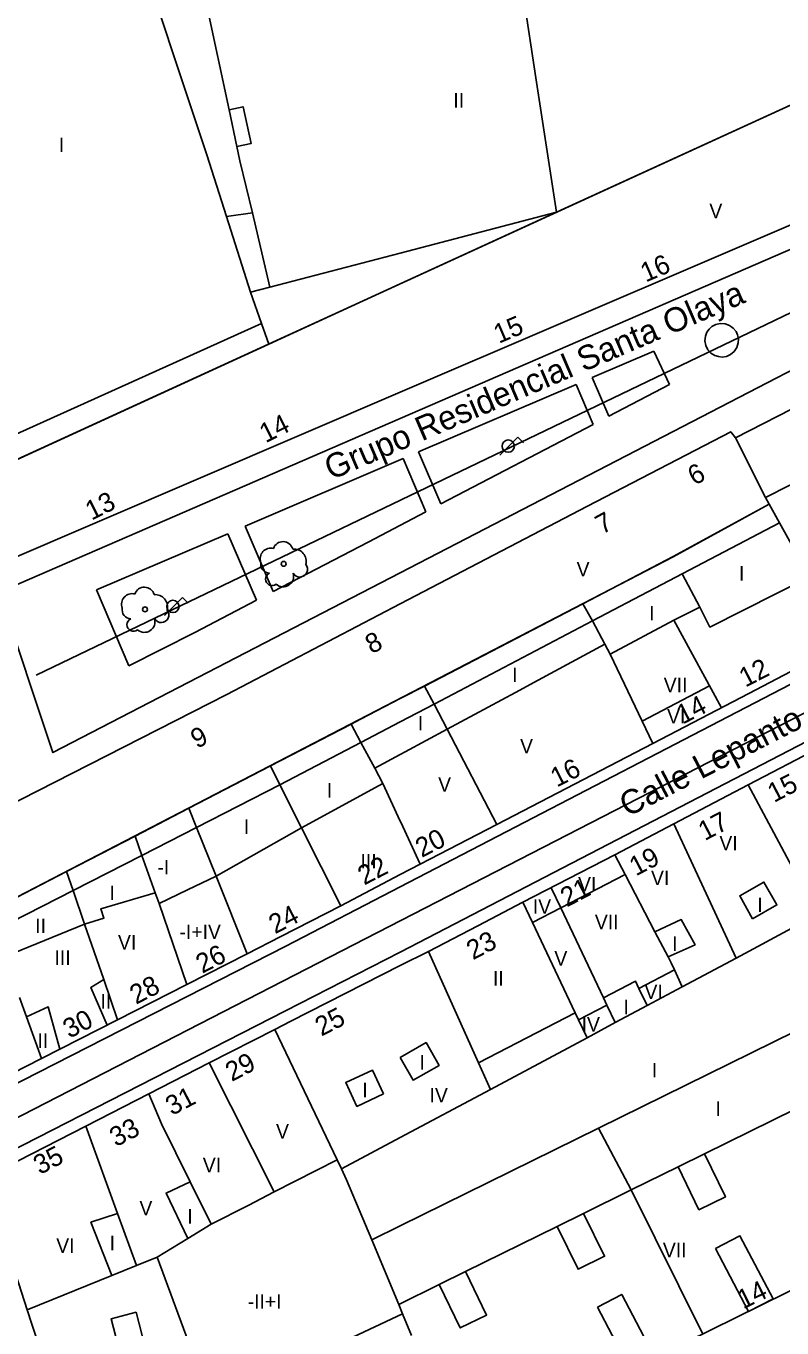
# Model space of a CAD drawing. Extents: x 282771 to 285132, y 4823109 to 4825496.
# Drawn here: x 282852.4 to 282930.6, y 4824148.8 to 4824283.6 of the extents above; entities that cross this region are included whole.
import ezdxf

# ---------------------------------------------------------------- set-up
doc = ezdxf.new("R2010")
doc.units = 0
for name, color, linetype in [('ACERA-BORDILLO', 7, 'Continuous'), ('ACERA-INTERIOR', 7, 'Continuous'), ('ARBOL', 7, 'Continuous'), ('CALLE-EJE', 7, 'Continuous'), ('CALLE-TEXTO', 7, 'Continuous'), ('EDIFICIO', 7, 'Continuous'), ('FAROLA', 7, 'Continuous'), ('INTERIOR-EDIFICIO', 7, 'Continuous'), ('MEDIANERA', 7, 'Continuous'), ('NUM-LOCAL', 7, 'Continuous'), ('NUM-PORTAL', 7, 'Continuous'), ('TXT-ALTURA-EDIFICIO', 7, 'Continuous'), ('URBANIZACION-AREA', 7, 'Continuous'), ('ZONA-VERDE', 7, 'Continuous')]:
    doc.layers.add(name, color=color, linetype=linetype)

msp = doc.modelspace()

# ---------------------------------------------------------------- linework, layer by layer
at = {"layer": 'ACERA-BORDILLO'}
for points in [[(282992.5, 4824180.94), (282993.37, 4824190.33), (282995.6, 4824220.56), (282996.65, 4824235.62), (282996.65, 4824236.13), (282996.59, 4824236.66), (282996.45, 4824237.18), (282996.24, 4824237.68), (282995.97, 4824238.14), (282995.64, 4824238.57), (282995.26, 4824238.93), (282994.86, 4824239.24), (282994.41, 4824239.5), (282993.92, 4824239.7), (282993.4, 4824239.83), (282992.87, 4824239.89), (282992.32, 4824239.89), (282991.79, 4824239.81), (282991.29, 4824239.66), (282990.82, 4824239.45), (282978.04, 4824232.83), (282891.09, 4824187.71), (282879.21, 4824181.65), (282849.03, 4824166.2)], [(282944.45, 4824222.18), (282937.91, 4824218.79), (282891.09, 4824194.48), (282879.24, 4824188.33), (282848.49, 4824172.66)]]:
    msp.add_lwpolyline(points, dxfattribs=at)
at = {"layer": 'ACERA-INTERIOR'}
msp.add_lwpolyline([(282945.21, 4824266.45), (282891.09, 4824242.98), (282849.58, 4824224.99), (282855.13, 4824208.39), (282891.09, 4824227.01), (282969.98, 4824267.86)], dxfattribs=at)
at = {"layer": 'ARBOL'}
for centre in [(282879.02, 4824227.93), (282864.67, 4824223.21)]:
    msp.add_circle(centre, 0.255, dxfattribs=at)
for centre, radius, start, end in [((282877.69, 4824228.46), 1.1, 75.4318, 200.5561), ((282878.95, 4824229.19), 1.04, 15.6423, 161.3843), ((282880.08, 4824228.19), 1.27, 345.0327, 95.7993), ((282877.58, 4824227.89), 0.935, 168.599, 268.1324), ((282880.69, 4824227.36), 0.797, 208.9625, 38.991), ((282877.82, 4824226.34), 0.672, 113.7367, 309.4725), ((282878.96, 4824226.64), 1.09, 228.9545, 17.928), ((282864.6, 4824224.47), 1.04, 15.6423, 161.3843), ((282863.34, 4824223.74), 1.1, 75.4318, 200.5561), ((282865.73, 4824223.47), 1.27, 345.0327, 95.7993), ((282863.23, 4824223.17), 0.935, 168.599, 268.1324), ((282866.34, 4824222.64), 0.797, 208.9625, 38.991), ((282863.47, 4824221.62), 0.672, 113.7367, 309.4725), ((282864.61, 4824221.92), 1.09, 228.9545, 17.928)]:
    msp.add_arc(centre, radius, start, end, dxfattribs=at)
at = {"layer": 'CALLE-EJE'}
for points in [[(282853.39, 4824216.39), (282952.66, 4824264.1), (282948.79, 4824295.55), (282942.69, 4824333.86)], [(283000.36, 4824247.16), (282843.32, 4824166.43)]]:
    msp.add_lwpolyline(points, dxfattribs=at)
at = {"layer": 'EDIFICIO'}
for points in [[(282898.88, 4824321.47), (282912.62, 4824323.09), (282940.34, 4824326.38), (282943.34, 4824301.67), (282937.27, 4824300.9), (282938.01, 4824295.55), (282940.25, 4824279.36), (282936, 4824277.51), (282940.61, 4824266.92), (282891.09, 4824245.69), (282839.26, 4824223.47), (282829.68, 4824220.08), (282826.38, 4824230.32), (282817.73, 4824256.93), (282808.88, 4824283.89), (282805.06, 4824295.55), (282801.62, 4824306.06), (282803.87, 4824310.07), (282873.52, 4824318.47), (282891.09, 4824320.54), (282898.88, 4824321.47)], [(282910.47, 4824233.91), (282925.29, 4824241.6), (282925.77, 4824240.97), (282933.06, 4824244.71), (282932.68, 4824245.41), (282957.8, 4824258.42), (282976.61, 4824268.18), (282977.06, 4824275.45), (282974.4, 4824275.6), (282974.97, 4824284.32)], [(282936.25, 4824238.51), (282928.9, 4824234.78), (282929.28, 4824234.09), (282935.97, 4824222.04)], [(282844.68, 4824199.89), (282873.13, 4824214.41), (282891.09, 4824223.78), (282910.47, 4824233.91)], [(282937.31, 4824219.8), (282927.17, 4824214.51), (282917.22, 4824209.34), (282901.07, 4824200.94), (282893.14, 4824196.82), (282891.09, 4824195.75), (282884.93, 4824192.51), (282878.72, 4824189.33), (282875.24, 4824187.56), (282869, 4824184.38), (282861.82, 4824180.72), (282853.94, 4824176.71), (282847.84, 4824173.6)], [(282897.2, 4824135.74), (282946.78, 4824160.2), (282959.97, 4824166.84), (282960.01, 4824166.86), (282942.69, 4824201.24), (282940.01, 4824199.89), (282935.28, 4824209.3), (282934.51, 4824208.9), (282927.1, 4824205.03), (282919.4, 4824201), (282913.28, 4824197.81), (282903.79, 4824192.88), (282899.1, 4824190.44), (282894, 4824187.8), (282891.09, 4824186.34), (282879.76, 4824180.56), (282878.12, 4824179.72), (282871.31, 4824176.24), (282865.05, 4824173.03), (282858.54, 4824169.7), (282850.13, 4824165.39), (282848.91, 4824161.65)], [(282848.91, 4824161.65), (282848.9, 4824161.67), (282848.89, 4824161.59), (282848.91, 4824161.65), (282852.47, 4824150.68), (282852.95, 4824149.2), (282856.16, 4824139.45)]]:
    msp.add_lwpolyline(points, dxfattribs=at)
at = {"layer": 'FAROLA'}
for p, q in [((282902.31, 4824240.12), (282901.38, 4824239.18)), ((282903.25, 4824241.05), (282902.31, 4824240.12)), ((282903.84, 4824240.46), (282903.25, 4824241.05)), ((282868.54, 4824224.45), (282867.6, 4824223.52)), ((282869.13, 4824223.86), (282868.54, 4824224.45)), ((282867.6, 4824223.52), (282866.67, 4824222.58))]:
    msp.add_line(p, q, dxfattribs=at)
for centre in [(282902.27, 4824240.12), (282867.56, 4824223.52)]:
    msp.add_circle(centre, 0.637, dxfattribs=at)
at = {"layer": 'INTERIOR-EDIFICIO'}
for points in [[(282891.09, 4824256.92), (282877.47, 4824250.68), (282845.93, 4824236.22), (282834.44, 4824230.96), (282833.31, 4824230.44), (282832.25, 4824233.33), (282833.7, 4824233.96), (282831.89, 4824240.38), (282835.26, 4824241.39), (282837.49, 4824235.48), (282844.91, 4824238.46), (282843.64, 4824242.42), (282837.29, 4824262.14), (282836.36, 4824265.06), (282828.29, 4824290.28), (282828.13, 4824292.14), (282853.38, 4824295.55), (282868.57, 4824297.6), (282869, 4824295.55), (282869.11, 4824295.05), (282869.57, 4824292.86), (282877.18, 4824293.79), (282885.75, 4824294.85), (282891.09, 4824295.51)], [(282891.09, 4824256.92), (282907.25, 4824264.33), (282936, 4824277.51)], [(282891.09, 4824213.97), (282893.6, 4824215.27), (282910, 4824223.8), (282919.35, 4824228.67), (282929.28, 4824234.09)], [(282933.45, 4824226.59), (282923.13, 4824221.37), (282922.08, 4824223.45), (282919.4, 4824222.1), (282912.82, 4824218.57), (282912.26, 4824219.61), (282905.36, 4824215.89), (282903.01, 4824214.62), (282895.94, 4824210.8), (282891.6, 4824208.46), (282891.09, 4824208.18)], [(282891.09, 4824213.97), (282886.98, 4824211.84), (282886, 4824211.33), (282877.65, 4824207), (282869.21, 4824202.63), (282863.64, 4824199.74), (282856.55, 4824196.07), (282847.73, 4824191.51), (282848.36, 4824189.68), (282849.15, 4824189.98), (282850.14, 4824187.23), (282858.42, 4824190.63), (282860.41, 4824191.23), (282860.1, 4824192.21), (282865.73, 4824193.86), (282866.12, 4824192.76), (282869.08, 4824194.18), (282872.03, 4824195.59), (282880.87, 4824200.59), (282889.29, 4824205.19), (282888.45, 4824206.76), (282891.09, 4824208.18)], [(282927.56, 4824191.18), (282926.22, 4824193.55), (282928.73, 4824194.97), (282930.07, 4824192.61), (282927.56, 4824191.18)], [(282939.59, 4824175.21), (282939.87, 4824174.64), (282944.91, 4824177.17), (282941.57, 4824184.2), (282938.88, 4824189.75), (282933.78, 4824187.08), (282932.08, 4824190.44), (282925.84, 4824187.1), (282920.28, 4824184.14), (282916.64, 4824182.19), (282915.79, 4824183.96), (282915.44, 4824184.7), (282912.11, 4824182.97), (282912.46, 4824182.22), (282913.34, 4824180.43), (282910.42, 4824178.86), (282909.54, 4824180.71), (282909.19, 4824181.45), (282899.19, 4824176.26), (282900.42, 4824173.51), (282891.09, 4824168.51)], [(282917.44, 4824189.83), (282918.8, 4824187.23), (282921.61, 4824188.48), (282920.17, 4824191.09), (282917.44, 4824189.83)], [(282891.09, 4824176.8), (282892.42, 4824174.47), (282895.1, 4824175.99), (282893.76, 4824178.36), (282891.09, 4824176.8)], [(282889.36, 4824173.03), (282886.6, 4824171.75), (282885.44, 4824174.23), (282888.2, 4824175.51), (282889.36, 4824173.03)], [(282890.93, 4824151.24), (282895.11, 4824153.29), (282897.29, 4824148.8), (282900.03, 4824150.13), (282897.83, 4824154.64), (282907.33, 4824159.31), (282909.49, 4824154.89), (282912.23, 4824156.22), (282910.06, 4824160.66), (282914.99, 4824163.09), (282919.84, 4824165.48), (282922, 4824161.05), (282924.74, 4824162.38), (282922.57, 4824166.82), (282931.95, 4824171.45), (282934.11, 4824167.02), (282936.85, 4824168.35), (282934.68, 4824172.79), (282939.59, 4824175.21)], [(282871.29, 4824140.84), (282873.06, 4824136.6), (282870.34, 4824135.37), (282870.4, 4824135.23), (282867.41, 4824134.49), (282867.1, 4824135.63), (282862.79, 4824134.47), (282861.63, 4824138.18), (282868.68, 4824139.75), (282867.58, 4824142.64), (282869.45, 4824146.37), (282869.49, 4824146.49), (282865.92, 4824156.14), (282869.11, 4824158.08), (282866.85, 4824162.76), (282869.33, 4824163.94), (282871.53, 4824159.55), (282875.33, 4824161.5), (282878.05, 4824162.89), (282884.56, 4824166.22), (282885, 4824165.27), (282891.09, 4824168.51)], [(282861.23, 4824154.24), (282859.07, 4824159.74), (282861.82, 4824160.66), (282863.77, 4824155.27), (282861.23, 4824154.24)], [(282891.32, 4824150.28), (282890.93, 4824151.24)], [(282862.1, 4824146.15), (282861.15, 4824149.75), (282863.74, 4824150.43), (282864.68, 4824146.83), (282862.1, 4824146.15)], [(282891.32, 4824150.28), (282871.29, 4824140.84)]]:
    msp.add_lwpolyline(points, dxfattribs=at)
at = {"layer": 'MEDIANERA'}
for points in [[(282873.1, 4824263.9), (282871.07, 4824270.29), (282863.12, 4824294.18)], [(282871.08, 4824285.72), (282873.37, 4824274.95)], [(282903.84, 4824286.72), (282905.11, 4824278.26), (282907.25, 4824264.33), (282891.09, 4824260.11)], [(282874.18, 4824271.13), (282875.64, 4824271.44), (282874.82, 4824275.26), (282873.37, 4824274.95)], [(282873.37, 4824274.95), (282874.18, 4824271.13)], [(282875.8, 4824264.28), (282874.49, 4824269.65), (282874.18, 4824271.13)], [(282875.8, 4824264.28), (282873.1, 4824263.9)], [(282875.8, 4824264.28), (282877.57, 4824256.58)], [(282873.1, 4824263.9), (282875.58, 4824256.06)], [(282877.57, 4824256.58), (282891.09, 4824260.11)], [(282875.58, 4824256.06), (282877.57, 4824256.58)], [(282875.58, 4824256.06), (282876.72, 4824252.81)], [(282847.79, 4824239.76), (282876.72, 4824252.81)], [(282876.72, 4824252.81), (282877.47, 4824250.68)], [(282928.9, 4824234.78), (282925.77, 4824240.97)], [(282910.97, 4824222.01), (282930.35, 4824232.18)], [(282922.08, 4824223.45), (282920.25, 4824226.88)], [(282910.97, 4824222.01), (282910, 4824223.8)], [(282894.58, 4824213.4), (282910.97, 4824222.01)], [(282912.26, 4824219.61), (282910.97, 4824222.01)], [(282919.4, 4824222.1), (282924.32, 4824213.03)], [(282916.13, 4824211.64), (282912.82, 4824218.57)], [(282894.58, 4824213.4), (282893.6, 4824215.27)], [(282923.1, 4824215.28), (282916.13, 4824211.64)], [(282891.09, 4824211.57), (282894.58, 4824213.4)], [(282894.58, 4824213.4), (282895.94, 4824210.8), (282901.07, 4824200.94)], [(282887.01, 4824209.43), (282891.09, 4824211.57)], [(282917.22, 4824209.34), (282916.13, 4824211.64)], [(282887.01, 4824209.43), (282886, 4824211.33)], [(282878.63, 4824205.04), (282887.01, 4824209.43)], [(282887.01, 4824209.43), (282888.45, 4824206.76)], [(282878.63, 4824205.04), (282877.65, 4824207)], [(282870, 4824200.63), (282878.63, 4824205.04)], [(282878.63, 4824205.04), (282880.87, 4824200.59), (282884.93, 4824192.51)], [(282891.09, 4824201.27), (282889.29, 4824205.19)], [(282927.1, 4824205.03), (282934.29, 4824191.63), (282932.08, 4824190.44)], [(282870, 4824200.63), (282869.21, 4824202.63)], [(282891.14, 4824201.17), (282891.09, 4824201.27)], [(282893.14, 4824196.82), (282891.14, 4824201.17)], [(282925.84, 4824187.1), (282919.4, 4824201)], [(282864.34, 4824197.74), (282863.64, 4824199.74)], [(282864.34, 4824197.74), (282870, 4824200.63)], [(282870, 4824200.63), (282872.03, 4824195.59)], [(282857.22, 4824194.1), (282864.34, 4824197.74)], [(282864.34, 4824197.74), (282865.73, 4824193.86)], [(282914.35, 4824195.76), (282913.28, 4824197.81)], [(282857.22, 4824194.1), (282856.55, 4824196.07)], [(282872.03, 4824195.59), (282875.24, 4824187.56)], [(282907.7, 4824192.29), (282914.35, 4824195.76)], [(282917.44, 4824189.83), (282914.35, 4824195.76)], [(282849.15, 4824189.98), (282857.22, 4824194.1)], [(282857.22, 4824194.1), (282858.42, 4824190.63), (282860.4, 4824184.87)], [(282907.7, 4824192.29), (282906.71, 4824194.39)], [(282869, 4824184.38), (282866.12, 4824192.76)], [(282904.78, 4824190.78), (282903.79, 4824192.88)], [(282904.78, 4824190.78), (282907.7, 4824192.29)], [(282907.7, 4824192.29), (282912.11, 4824182.97)], [(282909.19, 4824181.45), (282904.78, 4824190.78)], [(282894, 4824187.8), (282899.19, 4824176.26)], [(282918.8, 4824187.23), (282919.12, 4824186.61), (282919.47, 4824185.87)], [(282860.75, 4824180.17), (282859.07, 4824184.06), (282860.4, 4824184.87)], [(282860.4, 4824184.87), (282861.82, 4824180.72)], [(282915.79, 4824183.96), (282919.47, 4824185.87)], [(282920.28, 4824184.14), (282919.47, 4824185.87)], [(282851.66, 4824183.02), (282852.39, 4824181.01)], [(282855.86, 4824177.68), (282854.66, 4824182.05), (282852.39, 4824181.01)], [(282909.54, 4824180.71), (282912.46, 4824182.22)], [(282913.34, 4824180.43), (282916.64, 4824182.19)], [(282852.39, 4824181.01), (282853.94, 4824176.71)], [(282911.59, 4824169.48), (282936.48, 4824181.76)], [(282878.12, 4824179.72), (282884.56, 4824166.22)], [(282900.42, 4824173.51), (282910.42, 4824178.86)], [(282871.31, 4824176.24), (282878.05, 4824162.89)], [(282865.05, 4824173.03), (282866.38, 4824169.95)], [(282866.38, 4824169.95), (282869.33, 4824163.94)], [(282861.82, 4824160.66), (282858.54, 4824169.7)], [(282891.09, 4824159.37), (282911.59, 4824169.48)], [(282922.41, 4824148.17), (282914.99, 4824163.09), (282911.59, 4824169.48)], [(282922.57, 4824166.82), (282919.84, 4824165.48)], [(282885, 4824165.27), (282885.53, 4824164.13), (282888.13, 4824157.92)], [(282910.06, 4824160.66), (282907.33, 4824159.31)], [(282869.11, 4824158.08), (282871.53, 4824159.55)], [(282888.13, 4824157.92), (282891.09, 4824159.37)], [(282888.13, 4824157.92), (282890.93, 4824151.24)], [(282923.73, 4824157.02), (282927.14, 4824150.51), (282929.67, 4824151.83), (282926.25, 4824158.34), (282923.73, 4824157.02)], [(282863.77, 4824155.27), (282865.92, 4824156.14)], [(282852.47, 4824150.68), (282861.23, 4824154.24)], [(282897.83, 4824154.64), (282895.11, 4824153.29)], [(282911.5, 4824150.95), (282914.91, 4824144.44), (282917.44, 4824145.76), (282914.02, 4824152.27), (282911.5, 4824150.95)], [(282891.32, 4824150.28), (282892.26, 4824148.03)]]:
    msp.add_lwpolyline(points, dxfattribs=at)
at = {"layer": 'URBANIZACION-AREA'}
for points in [[(282999.29, 4824300.68), (282997.01, 4824268.9), (282988.88, 4824269.5), (282988.29, 4824260.92), (282981.35, 4824261.58), (282981.12, 4824260.04), (282936.7, 4824237.73), (282936.81, 4824237.79), (282937.84, 4824235.68), (282937.49, 4824235.47), (282943.9, 4824223.24), (282937.31, 4824219.8), (282935.97, 4824222.04), (282933.45, 4824226.59), (282930.35, 4824232.18), (282929.28, 4824234.09), (282919.33, 4824228.66), (282847.71, 4824191.5)], [(282834.42, 4824230.95), (282877.46, 4824250.67), (282936, 4824277.51), (282940.25, 4824279.36), (282939.76, 4824282.75), (282944.6, 4824285.05)]]:
    msp.add_lwpolyline(points, dxfattribs=at)
at = {"layer": 'ZONA-VERDE'}
for p, q in [((282917.33, 4824249.96), (282910.95, 4824247.22)), ((282918.94, 4824246.49), (282917.33, 4824249.96)), ((282918.94, 4824246.49), (282917.33, 4824249.96)), ((282912.67, 4824243.21), (282910.95, 4824247.22)), ((282910.95, 4824247.22), (282912.67, 4824243.21)), ((282909.28, 4824246.5), (282892.99, 4824239.52)), ((282911.05, 4824242.37), (282909.28, 4824246.5)), ((282911.05, 4824242.37), (282909.28, 4824246.5)), ((282912.67, 4824243.21), (282918.94, 4824246.49)), ((282895.3, 4824234.13), (282911.05, 4824242.37)), ((282891.38, 4824238.83), (282875.04, 4824231.83)), ((282893.75, 4824233.32), (282891.38, 4824238.83)), ((282893.75, 4824233.32), (282891.38, 4824238.83)), ((282895.3, 4824234.13), (282892.99, 4824239.52)), ((282892.99, 4824239.52), (282895.3, 4824234.13)), ((282877.94, 4824225.07), (282875.04, 4824231.83)), ((282875.04, 4824231.83), (282877.94, 4824225.07)), ((282873.23, 4824231.05), (282859.63, 4824225.22)), ((282876.19, 4824224.15), (282873.23, 4824231.05)), ((282876.19, 4824224.15), (282873.23, 4824231.05)), ((282863, 4824217.35), (282859.63, 4824225.22)), ((282859.63, 4824225.22), (282863, 4824217.35))]:
    msp.add_line(p, q, dxfattribs=at)
for points in [[(282926.01, 4824251.63), (282925.84, 4824251.99), (282925.56, 4824252.34), (282925.17, 4824252.62), (282924.71, 4824252.79), (282924.21, 4824252.81), (282923.74, 4824252.71), (282923.35, 4824252.5), (282923.06, 4824252.24), (282922.83, 4824251.91), (282922.67, 4824251.5), (282922.62, 4824251.02), (282922.71, 4824250.53), (282922.93, 4824250.09), (282923.25, 4824249.74), (282923.63, 4824249.5), (282924.01, 4824249.38), (282924.41, 4824249.34), (282924.84, 4824249.41), (282925.28, 4824249.61), (282925.66, 4824249.93), (282925.93, 4824250.34), (282926.07, 4824250.8), (282926.09, 4824251.24), (282926.01, 4824251.63)], [(282917.33, 4824249.96), (282910.95, 4824247.22)], [(282909.28, 4824246.5), (282892.99, 4824239.52)], [(282912.67, 4824243.21), (282918.94, 4824246.49)], [(282895.3, 4824234.13), (282911.05, 4824242.37)], [(282891.38, 4824238.83), (282875.04, 4824231.83)], [(282877.94, 4824225.07), (282887.75, 4824230.18), (282893.75, 4824233.32)], [(282877.94, 4824225.07), (282887.75, 4824230.18), (282893.75, 4824233.32)], [(282873.23, 4824231.05), (282859.63, 4824225.22)], [(282863, 4824217.35), (282869.82, 4824220.83), (282876.19, 4824224.15)], [(282863, 4824217.35), (282869.82, 4824220.83), (282876.19, 4824224.15)]]:
    msp.add_lwpolyline(points, dxfattribs=at)

# ---------------------------------------------------------------- texts
at = {"layer": 'CALLE-TEXTO'}
for s, rotation, p in [('Grupo Residencial Santa Olaya', 23.2239, (282883.92, 4824236.57)), ('Calle Lepanto', 27.2065, (282914.6, 4824201.67)), ('Calle Ceriñola', 287.5564, (282847.43, 4824149.3))]:
    msp.add_text(s, height=2.5, rotation=rotation, dxfattribs=at).set_placement(p)
at = {"layer": 'NUM-LOCAL'}
msp.add_text('35', height=2, rotation=27.49, dxfattribs=at).set_placement((282853.78, 4824164.63))
at = {"layer": 'NUM-PORTAL'}
for s, rotation, p in [('16', 23.33, (282916.49, 4824257.05)), ('15', 23.33, (282901.29, 4824250.7)), ('14', 26.58, (282877.15, 4824240.41)), ('6', 28.51, (282921.54, 4824236)), ('13', 26.58, (282859.13, 4824232.39)), ('7', 28.51, (282911.98, 4824230.94)), ('8', 26.58, (282888.1, 4824218.56)), ('12', 27.08, (282926.81, 4824215.1)), ('14', 27.08, (282920.33, 4824211.28)), ('9', 26.58, (282870.03, 4824208.76)), ('16', 27.08, (282907.29, 4824204.75)), ('15', 27.57, (282929.77, 4824203.16)), ('17', 27.57, (282922.6, 4824199.21)), ('20', 27.08, (282893.31, 4824197.47)), ('19', 27.57, (282915.47, 4824195.55)), ('22', 27.2491, (282887.35, 4824194.61)), ('21', 27.57, (282908.33, 4824192.34)), ('24', 27.29, (282878.13, 4824189.56)), ('23', 27.57, (282898.61, 4824186.87)), ('26', 27.29, (282870.59, 4824185.47)), ('28', 27.29, (282863.74, 4824182.26)), ('25', 27.49, (282882.93, 4824178.96)), ('30', 27.29, (282856.83, 4824178.74)), ('29', 27.49, (282873.65, 4824174.27)), ('31', 27.49, (282867.45, 4824170.75)), ('33', 27.49, (282861.66, 4824167.51)), ('14', 26.11, (282926.58, 4824150.71))]:
    msp.add_text(s, height=2, rotation=rotation, dxfattribs=at).set_placement(p)
at = {"layer": 'TXT-ALTURA-EDIFICIO'}
for s, p in [('II', (282896.58, 4824275.17)), ('I', (282855.74, 4824270.57)), ('V', (282923.08, 4824263.71)), ('V', (282909.34, 4824226.62)), ('I', (282926.14, 4824226.2)), ('I', (282916.85, 4824222.06)), ('I', (282902.66, 4824215.69)), ('VII', (282918.36, 4824214.63)), ('VI', (282918.7, 4824211.4)), ('I', (282892.91, 4824210.68)), ('V', (282903.49, 4824208.3)), ('I', (282883.48, 4824203.72)), ('V', (282895.01, 4824204.33)), ('I', (282874.89, 4824199.96)), ('VI', (282924.12, 4824198.26)), ('-I', (282865.94, 4824195.77)), ('III', (282886.97, 4824196.38)), ('VI', (282909.49, 4824194)), ('VI', (282917.04, 4824194.66)), ('I', (282860.98, 4824193.11)), ('IV', (282904.81, 4824191.69)), ('I', (282928.05, 4824191.87)), ('VII', (282911.23, 4824190.09)), ('II', (282853.3, 4824189.7)), ('-I+IV', (282868.23, 4824189.08)), ('VI', (282861.87, 4824187.99)), ('I', (282919.22, 4824187.84)), ('III', (282855.3, 4824186.4)), ('V', (282907.04, 4824186.32)), ('II', (282900.68, 4824184.25)), ('II', (282860.06, 4824181.88)), ('VI', (282916.37, 4824182.86)), ('I', (282914.2, 4824181.29)), ('IV', (282909.86, 4824179.49)), ('II', (282853.53, 4824177.8)), ('I', (282893.08, 4824175.56)), ('I', (282917.12, 4824174.75)), ('I', (282887.16, 4824172.69)), ('IV', (282894.12, 4824172.16)), ('I', (282923.71, 4824170.76)), ('V', (282878.23, 4824168.41)), ('VI', (282870.65, 4824164.92)), ('V', (282864.09, 4824160.46)), ('I', (282869.04, 4824159.61)), ('VI', (282855.48, 4824156.58)), ('I', (282861.01, 4824156.85)), ('VII', (282918.27, 4824156.12)), ('-II+I', (282875.29, 4824150.8))]:
    msp.add_text(s, height=1.5, rotation=0, dxfattribs=at).set_placement(p)

doc.saveas('drawing.dxf')
